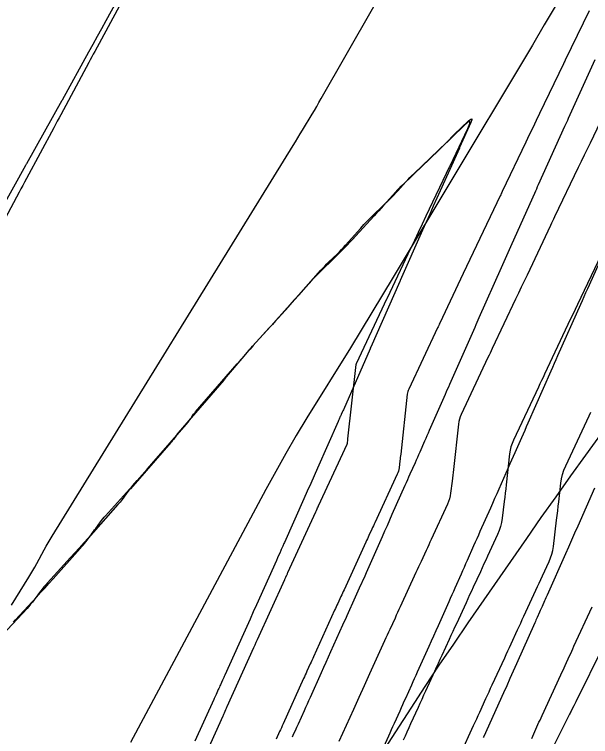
# Model space of a CAD drawing. Extents: x 1005228 to 1008882, y 1883389 to 1885754.
# Drawn here: x 1008346.49 to 1008386.03, y 1884810.83 to 1884860.35 of the extents above; entities that cross this region are included whole.
import ezdxf

# ---------------------------------------------------------------- set-up
doc = ezdxf.new("R2010")
doc.units = 0
for name, color, linetype in [('ATDIMS', 7, 'Continuous'), ('C-ANNO-NOTE', 7, 'Continuous'), ('TSOBSTACLE', 7, 'Continuous')]:
    doc.layers.add(name, color=color, linetype=linetype)

msp = doc.modelspace()

# ---------------------------------------------------------------- linework, layer by layer
at = {"layer": 'ATDIMS'}
for points in [[(1008377.114, 1884809.637), (1008378.005, 1884811.581), (1008378.111, 1884811.814), (1008378.217, 1884812.046), (1008378.323, 1884812.279), (1008378.429, 1884812.512), (1008378.853, 1884813.443), (1008378.959, 1884813.676), (1008379.065, 1884813.909), (1008379.172, 1884814.141), (1008379.279, 1884814.373), (1008380.136, 1884816.23), (1008380.246, 1884816.469), (1008380.356, 1884816.708), (1008380.466, 1884816.947), (1008380.576, 1884817.186), (1008381.014, 1884818.142), (1008381.124, 1884818.381), (1008381.234, 1884818.62), (1008381.344, 1884818.858), (1008381.455, 1884819.097), (1008382.282, 1884820.874), (1008382.395, 1884821.119), (1008382.509, 1884821.363), (1008382.622, 1884821.608), (1008382.735, 1884821.853), (1008383.188, 1884822.831), (1008383.291, 1884823.079), (1008383.374, 1884823.332), (1008383.436, 1884823.591), (1008383.479, 1884823.856), (1008383.699, 1884825.679), (1008383.737, 1884825.993), (1008383.774, 1884826.308), (1008383.81, 1884826.623), (1008383.845, 1884826.938), (1008383.984, 1884828.198), (1008384.031, 1884828.509), (1008384.104, 1884828.814), (1008384.201, 1884829.111), (1008384.324, 1884829.401), (1008385.933, 1884832.818), (1008386.06, 1884833.087)], [(1008386.925, 1884817.059), (1008385.011, 1884813.211), (1008384.941, 1884813.072), (1008384.872, 1884812.932), (1008384.733, 1884812.654), (1008384.699, 1884812.584), (1008384.664, 1884812.515), (1008384.629, 1884812.445), (1008384.594, 1884812.376), (1008382.731, 1884808.669)]]:
    msp.add_lwpolyline(points, dxfattribs=at)
at = {"layer": 'C-ANNO-NOTE'}
for points in [[(1008346.286, 1884819.845), (1008347.479, 1884821.756), (1008347.62, 1884821.986), (1008347.757, 1884822.219), (1008347.891, 1884822.454), (1008348.02, 1884822.691), (1008348.531, 1884823.645), (1008348.661, 1884823.883), (1008348.794, 1884824.118), (1008348.931, 1884824.351), (1008349.071, 1884824.583), (1008365.615, 1884851.354), (1008365.78, 1884851.622), (1008365.944, 1884851.889), (1008366.106, 1884852.157), (1008366.268, 1884852.426), (1008366.914, 1884853.502), (1008367.075, 1884853.771), (1008367.234, 1884854.042), (1008367.392, 1884854.313), (1008367.548, 1884854.585), (1008383.343, 1884882.19)], [(1008383.66, 1884861.017), (1008382.853, 1884859.633), (1008382.039, 1884858.252), (1008381.218, 1884856.876), (1008372.491, 1884842.334), (1008371.76, 1884841.121), (1008371.026, 1884839.91), (1008370.287, 1884838.702), (1008369.545, 1884837.497), (1008366.567, 1884832.679), (1008365.833, 1884831.469), (1008365.117, 1884830.248), (1008364.42, 1884829.016), (1008363.742, 1884827.773), (1008354.457, 1884810.432)], [(1008365.545, 1884800.185), (1008373.715, 1884812.787), (1008374.677, 1884814.259), (1008375.651, 1884815.723), (1008376.636, 1884817.179), (1008377.634, 1884818.627), (1008381.645, 1884824.404), (1008382.651, 1884825.846), (1008383.665, 1884827.283), (1008384.687, 1884828.714), (1008385.715, 1884830.14), (1008400.096, 1884849.968)]]:
    msp.add_lwpolyline(points, dxfattribs=at)
at = {"layer": 'TSOBSTACLE'}
for points in [[(1008345.488, 1884846.837), (1008347.275, 1884850.008), (1008347.328, 1884850.102), (1008347.346, 1884850.134), (1008349.76, 1884854.462), (1008349.78, 1884854.498), (1008351.597, 1884857.778), (1008351.895, 1884858.316), (1008352.192, 1884858.855), (1008352.489, 1884859.393), (1008352.786, 1884859.932), (1008354.596, 1884863.223)], [(1008353.988, 1884861.522), (1008351.997, 1884857.81), (1008351.896, 1884857.622), (1008351.795, 1884857.434), (1008351.694, 1884857.246), (1008351.593, 1884857.058), (1008349.67, 1884853.476), (1008349.55, 1884853.252), (1008349.43, 1884853.029), (1008349.31, 1884852.805), (1008349.19, 1884852.581), (1008347.315, 1884849.092), (1008347.189, 1884848.858), (1008347.063, 1884848.624), (1008346.937, 1884848.39), (1008346.811, 1884848.157), (1008345.047, 1884844.895)], [(1008385.927, 1884860.598), (1008384.293, 1884857.219), (1008384.262, 1884857.153), (1008384.23, 1884857.088), (1008384.199, 1884857.023), (1008384.167, 1884856.958), (1008382.533, 1884853.56), (1008382.297, 1884853.069), (1008382.062, 1884852.578), (1008381.826, 1884852.087), (1008381.591, 1884851.595), (1008379.971, 1884848.209), (1008379.936, 1884848.136), (1008379.901, 1884848.063), (1008379.866, 1884847.99), (1008379.831, 1884847.917), (1008378.21, 1884844.51), (1008377.98, 1884844.027), (1008377.75, 1884843.543), (1008377.521, 1884843.059), (1008377.291, 1884842.576), (1008375.684, 1884839.182), (1008375.646, 1884839.101), (1008375.607, 1884839.019), (1008375.569, 1884838.937), (1008375.53, 1884838.856), (1008373.554, 1884834.662), (1008373.518, 1884834.575), (1008373.488, 1884834.486), (1008373.467, 1884834.394), (1008373.452, 1884834.301), (1008373, 1884830.2), (1008372.987, 1884830.083), (1008372.974, 1884829.966), (1008372.96, 1884829.85), (1008372.946, 1884829.733), (1008372.89, 1884829.267), (1008372.871, 1884829.152), (1008372.844, 1884829.039), (1008372.808, 1884828.929), (1008372.763, 1884828.821), (1008371.226, 1884825.498), (1008371.175, 1884825.387), (1008371.124, 1884825.276), (1008371.072, 1884825.165), (1008371.021, 1884825.054), (1008370.814, 1884824.611), (1008370.763, 1884824.5), (1008370.711, 1884824.389), (1008370.66, 1884824.277), (1008370.609, 1884824.166), (1008369.113, 1884820.906), (1008369.059, 1884820.788), (1008369.005, 1884820.671), (1008368.951, 1884820.554), (1008368.897, 1884820.436), (1008368.681, 1884819.967), (1008368.627, 1884819.85), (1008368.573, 1884819.732), (1008368.519, 1884819.615), (1008368.466, 1884819.497), (1008367.014, 1884816.306), (1008366.958, 1884816.182), (1008366.901, 1884816.058), (1008366.844, 1884815.934), (1008366.787, 1884815.809), (1008366.56, 1884815.313), (1008366.503, 1884815.189), (1008366.447, 1884815.065), (1008366.39, 1884814.94), (1008366.334, 1884814.816), (1008364.929, 1884811.699), (1008364.87, 1884811.568), (1008364.81, 1884811.436), (1008364.751, 1884811.305), (1008364.691, 1884811.173), (1008364.452, 1884810.648)], [(1008365.569, 1884810.805), (1008365.673, 1884811.033), (1008365.776, 1884811.26), (1008365.88, 1884811.488), (1008365.983, 1884811.715), (1008366.396, 1884812.626), (1008366.499, 1884812.854), (1008366.602, 1884813.081), (1008366.705, 1884813.309), (1008366.808, 1884813.537), (1008367.57, 1884815.228), (1008367.731, 1884815.585), (1008367.892, 1884815.943), (1008368.053, 1884816.301), (1008368.213, 1884816.659), (1008369.034, 1884818.488), (1008369.13, 1884818.702), (1008369.226, 1884818.916), (1008369.323, 1884819.13), (1008369.419, 1884819.344), (1008369.811, 1884820.214), (1008369.904, 1884820.42), (1008369.997, 1884820.627), (1008370.09, 1884820.833), (1008370.182, 1884821.04), (1008370.552, 1884821.866), (1008370.645, 1884822.072), (1008370.737, 1884822.279), (1008370.829, 1884822.486), (1008370.921, 1884822.692), (1008371.75, 1884824.555), (1008371.919, 1884824.934), (1008372.087, 1884825.313), (1008372.256, 1884825.693), (1008372.424, 1884826.072), (1008373.31, 1884828.071), (1008373.396, 1884828.264), (1008373.481, 1884828.457), (1008373.567, 1884828.65), (1008373.653, 1884828.843), (1008374.004, 1884829.632), (1008374.086, 1884829.816), (1008374.168, 1884830), (1008374.25, 1884830.184), (1008374.331, 1884830.369), (1008374.656, 1884831.106), (1008374.738, 1884831.29), (1008374.819, 1884831.474), (1008374.9, 1884831.659), (1008374.981, 1884831.843), (1008376.068, 1884834.313), (1008376.143, 1884834.484), (1008376.218, 1884834.654), (1008376.293, 1884834.825), (1008376.369, 1884834.995), (1008378.1, 1884838.918), (1008378.172, 1884839.08), (1008378.243, 1884839.242), (1008378.315, 1884839.403), (1008378.387, 1884839.565), (1008379.915, 1884843), (1008380.098, 1884843.411), (1008380.282, 1884843.822), (1008380.465, 1884844.232), (1008380.649, 1884844.643), (1008382.199, 1884848.097), (1008382.265, 1884848.246), (1008382.332, 1884848.395), (1008382.399, 1884848.544), (1008382.467, 1884848.693), (1008384.273, 1884852.688), (1008384.335, 1884852.825), (1008384.397, 1884852.961), (1008384.459, 1884853.098), (1008384.521, 1884853.234), (1008386.357, 1884857.262)], [(1008387.627, 1884854.93), (1008385.993, 1884851.532), (1008385.79, 1884851.111), (1008385.588, 1884850.69), (1008385.387, 1884850.269), (1008385.185, 1884849.848), (1008383.565, 1884846.462), (1008383.496, 1884846.319), (1008383.428, 1884846.176), (1008383.36, 1884846.032), (1008383.291, 1884845.889), (1008381.67, 1884842.483), (1008381.473, 1884842.069), (1008381.277, 1884841.656), (1008381.08, 1884841.242), (1008380.884, 1884840.828), (1008379.278, 1884837.435), (1008379.206, 1884837.283), (1008379.134, 1884837.132), (1008379.062, 1884836.98), (1008378.991, 1884836.828), (1008377.147, 1884832.915), (1008377.081, 1884832.757), (1008377.027, 1884832.595), (1008376.988, 1884832.429), (1008376.962, 1884832.259), (1008376.619, 1884829.152), (1008376.597, 1884828.949), (1008376.574, 1884828.747), (1008376.55, 1884828.545), (1008376.526, 1884828.342), (1008376.428, 1884827.534), (1008376.396, 1884827.334), (1008376.348, 1884827.138), (1008376.286, 1884826.947), (1008376.208, 1884826.76), (1008375.093, 1884824.349), (1008375.006, 1884824.16), (1008374.919, 1884823.972), (1008374.831, 1884823.784), (1008374.744, 1884823.595), (1008374.394, 1884822.842), (1008374.306, 1884822.654), (1008374.219, 1884822.466), (1008374.132, 1884822.277), (1008374.045, 1884822.088), (1008372.968, 1884819.74), (1008372.879, 1884819.545), (1008372.789, 1884819.35), (1008372.699, 1884819.155), (1008372.609, 1884818.96), (1008372.25, 1884818.181), (1008372.16, 1884817.986), (1008372.07, 1884817.791), (1008371.981, 1884817.596), (1008371.892, 1884817.401), (1008370.857, 1884815.125), (1008370.765, 1884814.923), (1008370.673, 1884814.721), (1008370.581, 1884814.519), (1008370.488, 1884814.317), (1008370.119, 1884813.509), (1008370.026, 1884813.307), (1008369.934, 1884813.105), (1008369.843, 1884812.903), (1008369.751, 1884812.7), (1008368.761, 1884810.503)], [(1008359.039, 1884808.295), (1008360.809, 1884812.256), (1008360.832, 1884812.309), (1008360.856, 1884812.362), (1008360.88, 1884812.416), (1008360.905, 1884812.469), (1008361.001, 1884812.682), (1008361.026, 1884812.735), (1008361.05, 1884812.789), (1008361.074, 1884812.842), (1008361.098, 1884812.895), (1008362.917, 1884816.932), (1008362.938, 1884816.978), (1008362.959, 1884817.024), (1008362.981, 1884817.071), (1008363.002, 1884817.117), (1008363.087, 1884817.302), (1008363.108, 1884817.349), (1008363.129, 1884817.395), (1008363.15, 1884817.441), (1008363.171, 1884817.488), (1008365.039, 1884821.594), (1008365.057, 1884821.634), (1008365.075, 1884821.674), (1008365.094, 1884821.714), (1008365.112, 1884821.753), (1008365.185, 1884821.912), (1008365.204, 1884821.952), (1008365.222, 1884821.992), (1008365.24, 1884822.032), (1008365.259, 1884822.072), (1008367.173, 1884826.244), (1008367.188, 1884826.278), (1008367.204, 1884826.312), (1008367.219, 1884826.345), (1008367.235, 1884826.379), (1008367.297, 1884826.513), (1008367.329, 1884826.581), (1008367.36, 1884826.648), (1008369.318, 1884830.882), (1008369.33, 1884830.911), (1008369.339, 1884830.94), (1008369.346, 1884830.97), (1008369.351, 1884831), (1008369.366, 1884831.124), (1008369.37, 1884831.155), (1008369.374, 1884831.186), (1008369.377, 1884831.217), (1008369.381, 1884831.248), (1008369.943, 1884836.342), (1008369.945, 1884836.36), (1008369.949, 1884836.377), (1008369.955, 1884836.393), (1008369.962, 1884836.409), (1008372.07, 1884840.884), (1008372.091, 1884840.929), (1008373.698, 1884844.323), (1008373.961, 1884844.877), (1008374.224, 1884845.431), (1008374.487, 1884845.984), (1008374.75, 1884846.538), (1008376.371, 1884849.944), (1008376.389, 1884849.981), (1008377.609, 1884852.531), (1008377.745, 1884852.863), (1008377.746, 1884853.005), (1008377.611, 1884852.959), (1008377.341, 1884852.723), (1008375.755, 1884851.175), (1008375.459, 1884850.887), (1008375.162, 1884850.6), (1008374.865, 1884850.314), (1008374.566, 1884850.029), (1008373.119, 1884848.651), (1008372.947, 1884848.484), (1008372.779, 1884848.314), (1008372.614, 1884848.14), (1008372.453, 1884847.963), (1008371.815, 1884847.248), (1008371.655, 1884847.069), (1008371.495, 1884846.891), (1008371.334, 1884846.714), (1008371.173, 1884846.536), (1008369.901, 1884845.144), (1008369.709, 1884844.937), (1008369.515, 1884844.732), (1008369.318, 1884844.53), (1008369.119, 1884844.329), (1008368.154, 1884843.37), (1008368.035, 1884843.253), (1008367.916, 1884843.135), (1008367.797, 1884843.019), (1008367.678, 1884842.902), (1008367.199, 1884842.437), (1008367.08, 1884842.32), (1008366.964, 1884842.201), (1008366.85, 1884842.079), (1008366.738, 1884841.956), (1008364.846, 1884839.827), (1008364.629, 1884839.583), (1008364.411, 1884839.341), (1008364.192, 1884839.098), (1008363.973, 1884838.857), (1008363.087, 1884837.883), (1008362.873, 1884837.645), (1008362.66, 1884837.406), (1008362.449, 1884837.165), (1008362.241, 1884836.922), (1008361.025, 1884835.495), (1008361.01, 1884835.477), (1008360.996, 1884835.458), (1008360.981, 1884835.44), (1008360.968, 1884835.421), (1008360.914, 1884835.345), (1008360.9, 1884835.326), (1008360.886, 1884835.307), (1008360.871, 1884835.289), (1008360.856, 1884835.271), (1008357.734, 1884831.659), (1008357.689, 1884831.606), (1008357.645, 1884831.551), (1008357.602, 1884831.496), (1008357.56, 1884831.44), (1008357.396, 1884831.213), (1008357.354, 1884831.156), (1008357.311, 1884831.101), (1008357.267, 1884831.047), (1008357.221, 1884830.994), (1008354.449, 1884827.832), (1008354.373, 1884827.744), (1008354.299, 1884827.654), (1008354.228, 1884827.563), (1008354.158, 1884827.471), (1008353.881, 1884827.098), (1008353.811, 1884827.006), (1008353.739, 1884826.915), (1008353.665, 1884826.826), (1008353.589, 1884826.738), (1008351.553, 1884824.449), (1008351.252, 1884824.111), (1008350.949, 1884823.774), (1008350.645, 1884823.438), (1008350.34, 1884823.104), (1008348.761, 1884821.376), (1008348.636, 1884821.236), (1008348.515, 1884821.093), (1008348.397, 1884820.947), (1008348.283, 1884820.799), (1008347.833, 1884820.199), (1008347.718, 1884820.05), (1008347.6, 1884819.905), (1008347.478, 1884819.763), (1008347.353, 1884819.624), (1008345.673, 1884817.811)], [(1008346.418, 1884818.677), (1008346.563, 1884818.837), (1008347.996, 1884820.39), (1008348.283, 1884820.702), (1008348.568, 1884821.015), (1008348.853, 1884821.329), (1008349.137, 1884821.644), (1008351.004, 1884823.722), (1008351.102, 1884823.834), (1008351.197, 1884823.947), (1008351.29, 1884824.062), (1008351.38, 1884824.18), (1008351.751, 1884824.673), (1008351.832, 1884824.781), (1008351.913, 1884824.89), (1008351.994, 1884825), (1008352.074, 1884825.109), (1008352.395, 1884825.548), (1008352.476, 1884825.657), (1008352.56, 1884825.763), (1008352.647, 1884825.868), (1008352.736, 1884825.97), (1008354.583, 1884828.025), (1008354.92, 1884828.402), (1008355.257, 1884828.78), (1008355.591, 1884829.16), (1008355.925, 1884829.54), (1008358.268, 1884832.223), (1008358.304, 1884832.266), (1008358.34, 1884832.31), (1008358.375, 1884832.355), (1008358.409, 1884832.401), (1008358.546, 1884832.592), (1008358.577, 1884832.635), (1008358.607, 1884832.677), (1008358.637, 1884832.72), (1008358.667, 1884832.763), (1008358.787, 1884832.935), (1008358.818, 1884832.978), (1008358.85, 1884833.019), (1008358.882, 1884833.06), (1008358.916, 1884833.1), (1008361.786, 1884836.385), (1008361.874, 1884836.485), (1008361.961, 1884836.586), (1008362.048, 1884836.687), (1008362.134, 1884836.789), (1008362.479, 1884837.195), (1008362.566, 1884837.296), (1008362.653, 1884837.397), (1008362.742, 1884837.497), (1008362.831, 1884837.595), (1008364.814, 1884839.775), (1008365.114, 1884840.106), (1008365.413, 1884840.438), (1008365.711, 1884840.77), (1008366.008, 1884841.104), (1008367.522, 1884842.806), (1008367.657, 1884842.955), (1008367.794, 1884843.1), (1008367.934, 1884843.244), (1008368.076, 1884843.384), (1008368.652, 1884843.942), (1008368.794, 1884844.083), (1008368.934, 1884844.226), (1008369.071, 1884844.372), (1008369.206, 1884844.52), (1008370.259, 1884845.703), (1008370.475, 1884845.94), (1008370.696, 1884846.174), (1008370.921, 1884846.403), (1008371.151, 1884846.628), (1008372.251, 1884847.683), (1008372.395, 1884847.825), (1008372.537, 1884847.969), (1008372.676, 1884848.116), (1008372.812, 1884848.265), (1008373.351, 1884848.87), (1008373.487, 1884849.019), (1008373.627, 1884849.166), (1008373.769, 1884849.31), (1008373.914, 1884849.45), (1008376.142, 1884851.564), (1008376.19, 1884851.61), (1008376.237, 1884851.658), (1008376.283, 1884851.707), (1008376.329, 1884851.756), (1008376.507, 1884851.956), (1008376.553, 1884852.006), (1008376.599, 1884852.054), (1008376.646, 1884852.102), (1008376.695, 1884852.148), (1008377.664, 1884853.056), (1008377.808, 1884853.174), (1008377.881, 1884853.195), (1008377.885, 1884853.119), (1008377.819, 1884852.945), (1008377.046, 1884851.234), (1008377.025, 1884851.188), (1008375.485, 1884847.756), (1008375.238, 1884847.204), (1008374.992, 1884846.653), (1008374.745, 1884846.101), (1008374.5, 1884845.549), (1008372.971, 1884842.114), (1008372.953, 1884842.073), (1008372.935, 1884842.032), (1008370.954, 1884837.544), (1008370.915, 1884837.456), (1008370.902, 1884837.427), (1008369.063, 1884833.246), (1008369.028, 1884833.166), (1008368.993, 1884833.087), (1008368.923, 1884832.928), (1008368.905, 1884832.889), (1008368.888, 1884832.849), (1008368.87, 1884832.809), (1008368.852, 1884832.77), (1008368.777, 1884832.6), (1008368.74, 1884832.517), (1008368.703, 1884832.434), (1008367.285, 1884829.234), (1008367.054, 1884828.712), (1008366.822, 1884828.19), (1008366.59, 1884827.668), (1008366.357, 1884827.146), (1008365.017, 1884824.135), (1008364.99, 1884824.074), (1008364.963, 1884824.014), (1008364.936, 1884823.953), (1008364.909, 1884823.893), (1008364.801, 1884823.651), (1008364.774, 1884823.591), (1008364.747, 1884823.531), (1008364.72, 1884823.47), (1008364.693, 1884823.41), (1008364.578, 1884823.155), (1008364.55, 1884823.093), (1008364.522, 1884823.03), (1008364.493, 1884822.968), (1008364.465, 1884822.905), (1008363.106, 1884819.875), (1008362.882, 1884819.375), (1008362.657, 1884818.875), (1008362.432, 1884818.374), (1008362.206, 1884817.874), (1008360.928, 1884815.038), (1008360.891, 1884814.956), (1008360.854, 1884814.874), (1008360.817, 1884814.792), (1008360.78, 1884814.71), (1008360.631, 1884814.383), (1008360.594, 1884814.301), (1008360.557, 1884814.219), (1008360.519, 1884814.137), (1008360.482, 1884814.055), (1008360.324, 1884813.709), (1008360.285, 1884813.624), (1008360.246, 1884813.539), (1008360.208, 1884813.453), (1008360.169, 1884813.368), (1008358.876, 1884810.52)], [(1008387.366, 1884844.992), (1008385.813, 1884841.53), (1008385.692, 1884841.26), (1008385.571, 1884840.991), (1008385.451, 1884840.721), (1008385.331, 1884840.451), (1008383.766, 1884836.933), (1008383.649, 1884836.672), (1008383.533, 1884836.41), (1008383.418, 1884836.149), (1008383.302, 1884835.887), (1008381.733, 1884832.333), (1008381.621, 1884832.078), (1008381.508, 1884831.823), (1008381.396, 1884831.568), (1008381.284, 1884831.313), (1008380.835, 1884830.293), (1008380.722, 1884830.038), (1008380.61, 1884829.782), (1008380.498, 1884829.527), (1008380.385, 1884829.272), (1008379.739, 1884827.809), (1008379.594, 1884827.48), (1008379.448, 1884827.152), (1008379.302, 1884826.823), (1008379.156, 1884826.495), (1008378.441, 1884824.888), (1008378.332, 1884824.643), (1008378.223, 1884824.398), (1008378.114, 1884824.153), (1008378.005, 1884823.908), (1008377.563, 1884822.91), (1008377.458, 1884822.674), (1008377.353, 1884822.437), (1008377.248, 1884822.2), (1008377.143, 1884821.964), (1008376.721, 1884821.017), (1008376.616, 1884820.781), (1008376.511, 1884820.544), (1008376.405, 1884820.308), (1008376.299, 1884820.071), (1008375.564, 1884818.428), (1008375.406, 1884818.075), (1008375.247, 1884817.723), (1008375.089, 1884817.37), (1008374.93, 1884817.018), (1008374.132, 1884815.249), (1008374.032, 1884815.026), (1008373.931, 1884814.802), (1008373.83, 1884814.578), (1008373.73, 1884814.354), (1008373.321, 1884813.443), (1008373.224, 1884813.227), (1008373.127, 1884813.012), (1008373.03, 1884812.796), (1008372.933, 1884812.581), (1008372.545, 1884811.719), (1008372.448, 1884811.504), (1008372.35, 1884811.288), (1008372.253, 1884811.073), (1008372.155, 1884810.858), (1008371.335, 1884809.048)], [(1008386.751, 1884843.861), (1008385.13, 1884840.455), (1008384.967, 1884840.112), (1008384.803, 1884839.768), (1008384.64, 1884839.425), (1008384.478, 1884839.081), (1008382.871, 1884835.688), (1008382.766, 1884835.466), (1008382.661, 1884835.244), (1008382.556, 1884835.022), (1008382.451, 1884834.8), (1008380.74, 1884831.168), (1008380.643, 1884830.939), (1008380.566, 1884830.704), (1008380.509, 1884830.463), (1008380.472, 1884830.217), (1008380.239, 1884828.104), (1008380.206, 1884827.815), (1008380.173, 1884827.527), (1008380.14, 1884827.24), (1008380.105, 1884826.952), (1008379.966, 1884825.801), (1008379.92, 1884825.516), (1008379.853, 1884825.237), (1008379.764, 1884824.965), (1008379.653, 1884824.699), (1008378.96, 1884823.199), (1008378.837, 1884822.934), (1008378.714, 1884822.668), (1008378.59, 1884822.402), (1008378.467, 1884822.136), (1008377.973, 1884821.074), (1008377.85, 1884820.808), (1008377.727, 1884820.543), (1008377.604, 1884820.277), (1008377.482, 1884820.01), (1008376.823, 1884818.574), (1008376.698, 1884818.301), (1008376.572, 1884818.029), (1008376.447, 1884817.756), (1008376.321, 1884817.484), (1008375.819, 1884816.395), (1008375.693, 1884816.122), (1008375.568, 1884815.85), (1008375.443, 1884815.577), (1008375.319, 1884815.304), (1008374.7, 1884813.943), (1008374.573, 1884813.663), (1008374.445, 1884813.384), (1008374.317, 1884813.104), (1008374.189, 1884812.824), (1008373.677, 1884811.705), (1008373.549, 1884811.425), (1008373.422, 1884811.145), (1008373.295, 1884810.865), (1008373.168, 1884810.585)], [(1008386.302, 1884827.865), (1008385.147, 1884825.25), (1008384.938, 1884824.776), (1008384.729, 1884824.303), (1008384.519, 1884823.83), (1008384.308, 1884823.357), (1008383.05, 1884820.533), (1008383.007, 1884820.436), (1008382.964, 1884820.338), (1008382.921, 1884820.241), (1008382.878, 1884820.144), (1008382.702, 1884819.748), (1008382.66, 1884819.654), (1008382.619, 1884819.56), (1008382.577, 1884819.467), (1008382.535, 1884819.373), (1008382.368, 1884818.997), (1008382.326, 1884818.903), (1008382.285, 1884818.809), (1008382.243, 1884818.716), (1008382.201, 1884818.622), (1008380.945, 1884815.816), (1008380.721, 1884815.318), (1008380.498, 1884814.819), (1008380.273, 1884814.321), (1008380.049, 1884813.822), (1008378.704, 1884810.84), (1008378.669, 1884810.764)], [(1008381.989, 1884810.709), (1008382.061, 1884810.866), (1008382.133, 1884811.024), (1008382.419, 1884811.653), (1008382.491, 1884811.81), (1008382.562, 1884811.967), (1008382.635, 1884812.124), (1008382.707, 1884812.281), (1008383.989, 1884815.059), (1008384.064, 1884815.223), (1008384.14, 1884815.387), (1008384.215, 1884815.55), (1008384.29, 1884815.714), (1008384.591, 1884816.369), (1008384.666, 1884816.533), (1008384.741, 1884816.697), (1008384.817, 1884816.86), (1008384.893, 1884817.024), (1008386.146, 1884819.72)]]:
    msp.add_lwpolyline(points, dxfattribs=at)

doc.saveas('drawing.dxf')
